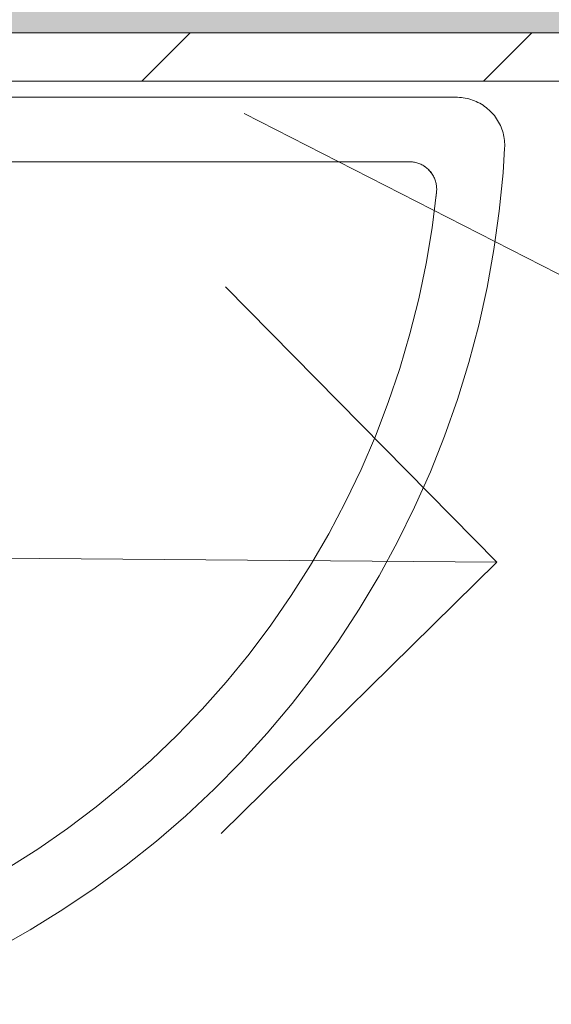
# Model space of a CAD drawing. Header units: millimetres. Extents: x 5980700 to 6194397, y -12939 to 2351883.
# Tile 359 of 587: x 6092291 to 6092456, y -2192 to -1887. Entities that reach past the tile are written whole.
import ezdxf

# ---------------------------------------------------------------- set-up
doc = ezdxf.new("R2010")
doc.units = ezdxf.units.MM
for name, color, linetype, lineweight in [('A-DETL-THIN', 151, 'Continuous', 9), ('A-FLOR-PATT', 8, 'Continuous', 18), ('A-WALL', 113, 'Continuous', 18), ('A-WALL-PATT', 111, 'Continuous', 25), ('P-SANR-FIXT', 6, 'Continuous', 9)]:
    doc.layers.add(name, color=color, linetype=linetype, lineweight=lineweight)

# ---------------------------------------------------------------- blocks, each defined once
blk = doc.blocks.new('Blks_Banh_Lavatório de Canto com Barras - Único-3074266-PLANTA DE CAIMENTO DE PISOS - 1 PAV_')
at = {"layer": 'P-SANR-FIXT', "color": 133, "lineweight": 5}
for p, q in [((201.2461179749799, -201.2461179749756), (91.92388155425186, -91.92388155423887)), ((77.78174593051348, -106.0660171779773), (176.750722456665, -205.0349937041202))]:
    blk.add_line(p, q, dxfattribs=at)
at = {"layer": 'P-SANR-FIXT', "color": 133, "lineweight": 5, "flags": 128}
for points in [[(200.6731750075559, -223.0028628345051), (201.1110359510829, -222.5927045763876), (201.5321446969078, -222.1653646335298), (201.935827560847, -221.7215266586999), (202.3214387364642, -221.2619006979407), (202.6883613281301, -220.7872220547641), (203.0360083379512, -220.298250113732), (203.3638236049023, -219.7957671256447), (203.6712826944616, -219.2805769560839), (203.9578937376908, -218.7535037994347), (204.2231982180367, -218.2153908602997), (204.4667717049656, -217.6670990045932), (204.6882245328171, -217.1095053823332), (204.8872024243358, -216.54350202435), (205.0633870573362, -215.9699944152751), (205.2164965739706, -215.3899000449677), (205.3462860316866, -214.8041469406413), (205.4525477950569, -214.2136721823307), (205.5351118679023, -213.619420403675), (205.5938461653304, -213.0223422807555), (205.6286567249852, -212.4233930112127), (205.6394878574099, -211.8235307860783), (205.6263222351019, -211.2237152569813), (205.5891809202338, -210.6249060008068), (205.528123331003, -210.0280609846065), (205.4432471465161, -209.4341350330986), (205.3346881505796, -208.8440783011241), (205.2026200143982, -208.2588347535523), (205.0472540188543, -207.6793406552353), (204.8688387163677, -207.1065230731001), (204.6676595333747, -206.5412983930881), (204.4440383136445, -205.9845708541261), (204.1983328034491, -205.4372311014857), (203.9309360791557, -204.9001547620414), (203.6422759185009, -204.3742010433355), (203.3328141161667, -203.8602113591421), (203.003045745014, -203.3590079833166), (202.6534983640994, -202.8713927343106), (202.2847311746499, -202.3981456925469), (201.8973341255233, -201.9400239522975), (201.4919269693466, -201.4977604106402), (201.2461179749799, -201.2461179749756)], [(176.750722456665, -205.0349937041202), (176.9871829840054, -205.2811069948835), (177.2136124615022, -205.5364793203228), (177.4296486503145, -205.8007021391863), (177.6349459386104, -206.0733527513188), (177.8291758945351, -206.3539949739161), (178.0120277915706, -206.6421798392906), (178.1832091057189, -206.9374463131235), (178.3424459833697, -207.239322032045), (178.4894836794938, -207.5473240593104), (178.6240869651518, -207.8609596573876), (178.7460405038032, -208.1797270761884), (178.8551491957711, -208.5031163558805), (178.9512384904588, -208.8306101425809), (179.0341546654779, -209.1616845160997), (179.1037650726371, -209.4958098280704), (179.1599583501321, -209.8324515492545), (179.2026446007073, -210.1710711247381), (179.2317555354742, -210.5111268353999), (179.2472445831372, -210.8520746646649), (179.2490869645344, -211.1933691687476), (179.2372797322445, -211.5344643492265), (179.2118417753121, -211.874814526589), (179.1728137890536, -212.2138752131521), (179.1202582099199, -212.5511039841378), (179.054259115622, -212.8859613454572), (178.9749220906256, -213.2179115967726), (178.8823740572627, -213.5464236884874), (178.7767630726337, -213.8709720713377), (178.6582580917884, -214.1910375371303), (178.5270486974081, -214.5061080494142), (178.3833447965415, -214.8156795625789), (178.2273762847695, -215.1192568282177), (178.0593926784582, -215.4163541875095), (177.8796627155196, -215.7064963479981), (177.6884739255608, -215.9892191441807), (177.486132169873, -216.2640702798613), (177.2729611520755, -216.5306100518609), (177.0493019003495, -216.7884120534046), (176.815512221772, -217.0370638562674), (176.5719661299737, -217.2761676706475), (176.3190532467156, -217.5053409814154), (176.0831086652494, -217.7033275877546)], [(177.8107235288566, -206.3262772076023), (177.6153999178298, -206.046395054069), (177.4090402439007, -205.7745476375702), (177.1919746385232, -205.5111698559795), (176.9645503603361, -205.2566830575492), (176.750722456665, -205.0349937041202)], [(178.7876365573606, -213.8394993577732), (178.8919802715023, -213.5145413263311), (178.9832456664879, -213.1856705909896), (179.0612867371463, -212.8534132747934), (179.1259786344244, -212.518300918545), (179.1772178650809, -212.1808696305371), (179.214922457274, -211.8416592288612), (179.2390320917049, -211.501212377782), (179.2495081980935, -211.160073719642), (179.2463340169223, -210.8187890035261), (179.2295146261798, -210.4779042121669), (179.1990769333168, -210.1379646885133), (179.1550696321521, -209.7995142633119), (179.0975631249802, -209.4630943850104), (179.0266494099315, -209.1292432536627)], [(176.0831086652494, -217.7033275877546), (176.3441276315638, -217.4834311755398), (176.5961442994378, -217.253272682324), (176.8387554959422, -217.0132203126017), (177.071573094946, -216.763658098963), (177.2942246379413, -216.5049852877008)], [(176.0831086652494, -217.7033275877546), (167.2364498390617, -224.5706344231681), (158.1222483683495, -231.0786761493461), (148.7550850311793, -237.217041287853), (139.1499452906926, -242.9759097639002), (129.3221953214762, -248.3460686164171), (119.2875574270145, -253.3189267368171), (109.0620848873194, -257.8865286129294), (98.66213627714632, -262.041567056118), (88.10434929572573, -265.7773948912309), (77.40561415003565, -269.0880355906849), (66.58304653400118, -271.9681928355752), (55.65396024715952, -274.4132589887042), (44.63583949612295, -276.4193224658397), (33.54631092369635, -277.9831739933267), (22.40311540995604, -279.102311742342), (11.22407969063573, -279.7749453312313), (0.02708783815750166, -279.9999986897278), (-11.16994734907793, -279.7771117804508), (-22.34911300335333, -279.1066411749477), (-33.49252484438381, -277.9896594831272), (-44.58235579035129, -276.427953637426), (-55.6008644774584, -274.4240220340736), (-66.53042364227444, -271.9810705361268)], [(174.541630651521, -218.9014524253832), (176.0115221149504, -217.7612088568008), (176.0831086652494, -217.7033275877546)], [(-86.5736687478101, -287.2368358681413), (-75.01800922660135, -290.4691004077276), (-63.34233689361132, -293.2366763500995), (-51.56533033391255, -295.5351361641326), (-39.70583024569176, -297.3608028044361), (-27.7828092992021, -298.7107555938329), (-15.81534178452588, -299.5828348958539), (-3.822573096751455, -299.9756455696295), (8.176310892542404, -299.8885592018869), (20.16211452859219, -299.3217151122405), (32.11566308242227, -298.2760201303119), (44.01783342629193, -296.7531471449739), (55.84958462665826, -294.7555324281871), (67.59198840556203, -292.2863717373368), (79.22625942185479, -289.3496152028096), (90.7337853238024, -285.9499610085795), (102.0961565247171, -282.0928478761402), (113.2951956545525, -277.784446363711), (124.3129866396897, -273.031648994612), (135.1319033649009, -267.8420592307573), (145.7346378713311, -262.2239793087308), (156.1042280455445, -256.1863969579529), (166.2240847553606, -249.7389710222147), (176.0780183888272, -242.8920160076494), (185.6502647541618, -235.6564855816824), (194.9255102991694, -228.0439550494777), (200.6731750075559, -223.0028628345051)]]:
    blk.add_lwpolyline(points, dxfattribs=at)
blk = doc.blocks.new('BE-PMSa-MOD-ARQ-CONEXAODOFUTURO-EX-000-R_rvt-2-PLANTA DE CAIMENTO DE PISOS - 1 PAV_')
at = {"layer": 'A-FLOR-PATT', "lineweight": 5}
h = blk.add_hatch(dxfattribs=at)
h.set_pattern_fill('FP_143', color=71, style=0, pattern_type=2)
h.set_pattern_definition([(0, (976.385, -2803.341), (0, 450), []), (90, (976.385, -2803.341), (-450, 2.755455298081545e-14), [])])
h.paths.add_polyline_path([(-122.4555485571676, -1922.841005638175), (-119.9511972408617, -1916.078685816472), (-119.074944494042, -1916.232587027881), (-121.9260761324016, -1921.805990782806)])
h.paths.add_polyline_path([(169.9686422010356, -1919.844140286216), (170.0109212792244, -1916.085458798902), (171.9524321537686, -1917.255149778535), (171.8060408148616, -1919.338665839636), (171.132760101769, -1919.52388759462)])
h.paths.add_polyline_path([(-115.3143315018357, -2201.855725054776), (-115.3143315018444, -2205.585247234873), (-116.9901982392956, -2205.303342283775), (-116.5820929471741, -2202.277421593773)])
h.paths.add_polyline_path([(141.3851269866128, -3730.841005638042), (1876.385126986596, -3730.841005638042), (1876.385126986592, -1998.841794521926), (1828.38333741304, -1998.841794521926), (1828.38333741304, -1920.841005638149), (1776.385126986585, -1920.841005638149), (1776.385126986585, -1905.84100563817), (1756.385126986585, -1905.84100563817), (1756.385126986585, -1903.341005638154), (896.3851269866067, -1903.341005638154), (896.3851269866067, -1905.841005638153), (876.3851269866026, -1905.841005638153), (876.3440873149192, -1920.841005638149), (806.3851269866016, -1920.841005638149), (806.3851269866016, -1905.841005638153), (-123.6148730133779, -1905.841005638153), (-122.4555485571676, -1922.841005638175), (-121.9185837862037, -1922.841005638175), (-116.498045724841, -1912.415306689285), (-105.2636972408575, -1910.84100563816), (161.9662921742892, -1911.51087861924), (161.9662921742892, -1915.841005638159), (166.4401801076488, -1916.897609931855), (169.9686422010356, -1919.844140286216), (171.8060408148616, -1924.057933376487), (171.9524321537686, -1926.367321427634), (176.7753674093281, -1926.621512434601), (173.2447337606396, -1957.232602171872), (166.9593086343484, -1987.956459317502), (156.0868539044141, -2020.586718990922), (146.4815877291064, -2042.638362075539), (138.4961372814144, -2057.121622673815), (120.4661618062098, -2086.11015018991), (97.41502940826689, -2114.110825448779), (85.9578032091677, -2126.040719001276), (47.30147087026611, -2158.066286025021), (10.36002421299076, -2179.295976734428), (-8.154664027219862, -2187.773417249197), (-39.54952745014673, -2198.494072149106), (-61.66938411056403, -2204.19553800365), (-106.8852804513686, -2209.74107354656), (-107.6386972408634, -2205.398772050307), (-111.635679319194, -2204.61246298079), (-115.3143315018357, -2201.855725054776), (-117.3709620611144, -2197.744477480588), (-117.6386972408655, -2195.445995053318), (-122.6386972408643, -2195.445995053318), (-123.6148730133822, -3358.341005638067), (141.3851269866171, -3358.341005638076), (141.3851269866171, -3661.648389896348)])
h.paths.add_polyline_path([(1302.110458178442, -3720.199074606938), (1053.725195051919, -3719.540997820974), (1048.241718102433, -3717.270227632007), (1046.172357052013, -3712.790236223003), (1045.313960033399, -3710.199315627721), (1046.436367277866, -3583.925635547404), (1048.894447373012, -3579.84807591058), (1050.551995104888, -3577.50474081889), (1051.04057254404, -3576.32515022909), (1052.837909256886, -3574.52777019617), (1056.628456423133, -3572.145966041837), (1059.844544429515, -3571.47873038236), (1060.85397303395, -3570.667369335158), (1076.226421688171, -3569.678910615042), (1056.428800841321, -3516.439177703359), (1044.867465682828, -3472.73436356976), (1036.11651227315, -3423.104908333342), (1032.119930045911, -3368.021308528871), (1032.339914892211, -3327.704252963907), (1038.530040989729, -3268.615758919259), (1043.998340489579, -3238.797348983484), (1056.066562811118, -3192.606873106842), (1071.720450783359, -3157.063492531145), (1082.206676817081, -3140.692369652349), (1089.945959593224, -3130.542096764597), (1104.948473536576, -3114.721891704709), (1122.693262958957, -3100.179389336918), (1142.293316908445, -3087.811936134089), (1162.297337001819, -3078.173767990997), (1185.556694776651, -3070.820607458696), (1210.700894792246, -3066.609142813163), (1234.89883378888, -3065.838842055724), (1251.755414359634, -3066.905734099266), (1280.353326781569, -3073.201747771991), (1301.576869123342, -3080.949696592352), (1322.831647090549, -3091.946699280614), (1340.351340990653, -3103.809814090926), (1360.294984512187, -3122.191259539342), (1375.719287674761, -3140.908276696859), (1386.04980318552, -3157.0634925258), (1391.638824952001, -3167.775454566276), (1403.147014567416, -3197.401616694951), (1414.519626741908, -3241.963985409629), (1422.472076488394, -3292.031159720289), (1425.308464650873, -3326.766487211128), (1425.553241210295, -3377.369869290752), (1420.445588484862, -3430.668592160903), (1412.575980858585, -3474.203227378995), (1396.369931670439, -3531.261352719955), (1386.526816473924, -3557.896402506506), (1382.327829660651, -3570.166125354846), (1396.384457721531, -3570.847659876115), (1400.208316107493, -3572.772683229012), (1401.416284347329, -3573.826209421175), (1408.281429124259, -3581.403278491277), (1410.523500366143, -3585.023538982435), (1410.868582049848, -3589.345329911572), (1411.209187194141, -3590.167623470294), (1410.336471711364, -3712.858528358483), (1408.277747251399, -3717.271316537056), (1406.202866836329, -3718.859865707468), (1401.206083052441, -3720.199074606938), (1375.719287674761, -3720.199074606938)])
h.paths.add_polyline_path([(1079.15411982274, -3570.166125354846), (1068.284670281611, -3546.30065803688), (1077.104877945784, -3568.241702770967), (1078.736103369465, -3570.166125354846)])
h.paths.add_polyline_path([(1379.04726552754, -3570.166125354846), (1379.807991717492, -3570.166125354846), (1389.29782117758, -3546.788085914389), (1384.292888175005, -3557.896402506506), (1379.596512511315, -3568.881414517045)])
h.paths.add_polyline_path([(1395.687982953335, -3528.74037481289), (1403.983959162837, -3502.160082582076), (1398.625431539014, -3518.392119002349), (1395.840716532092, -3528.202313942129)])
h.paths.add_polyline_path([(1058.806070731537, -3519.43450452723), (1042.676136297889, -3454.663551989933), (1048.517228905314, -3481.944693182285), (1058.36594183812, -3518.187002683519)])
h.paths.add_polyline_path([(1412.575965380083, -3469.246171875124), (1421.592565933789, -3410.119722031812), (1419.279146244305, -3424.640499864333), (1414.273315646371, -3457.951469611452)])
h.paths.add_polyline_path([(1423.08523834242, -3392.693439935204), (1424.411979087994, -3365.746143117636), (1423.420495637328, -3377.271378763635), (1423.197319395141, -3387.53763608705)])
h.paths.add_polyline_path([(1033.350652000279, -3351.476944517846), (1035.313675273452, -3307.538711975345), (1033.351225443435, -3342.271131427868)])
h.paths.add_polyline_path([(1424.429352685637, -3330.863275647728), (1418.753483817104, -3274.322920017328), (1419.52375004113, -3284.620560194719), (1424.417798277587, -3330.754217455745)])
h.paths.add_polyline_path([(1039.881797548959, -3269.245004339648), (1048.299353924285, -3226.481814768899), (1043.046820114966, -3250.765289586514), (1041.179940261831, -3261.665498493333)])
h.paths.add_polyline_path([(1415.300335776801, -3254.133801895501), (1409.720613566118, -3227.452243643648), (1413.535838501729, -3246.702133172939), (1414.501890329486, -3250.770927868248)])
h.paths.add_polyline_path([(-112.6386972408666, -2340.841005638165), (-122.6386972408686, -2340.841005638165), (-122.6386972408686, -2280.841005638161), (-112.6386972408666, -2280.841005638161), (-110.7350294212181, -2283.160398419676), (-110.6882141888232, -2283.705750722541), (-109.2852567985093, -2286.83472830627), (-108.8132883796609, -2287.247661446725), (-108.8132883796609, -2291.974858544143), (-108.170445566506, -2297.373898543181), (-108.8132885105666, -2329.707153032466), (-109.3190173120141, -2331.290767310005), (-109.5872655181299, -2335.111515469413), (-110.6222442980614, -2337.207774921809), (-110.7260412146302, -2338.416910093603), (-109.4416491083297, -2339.024390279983)])
h.paths.add_polyline_path([(-106.6416697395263, -2331.689160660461), (-106.6416697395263, -2289.992850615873), (-96.45730225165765, -2294.991005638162), (-22.84847275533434, -2295.929221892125), (-18.88887932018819, -2297.081200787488), (-16.94420813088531, -2298.729812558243), (-15.0101558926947, -2298.756989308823), (-9.768413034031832, -2308.049229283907), (-8.755688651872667, -2310.841005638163), (-13.42587372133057, -2322.057930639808), (-16.30619623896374, -2323.018728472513), (-19.04889127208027, -2325.311096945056), (-23.28708943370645, -2326.009569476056), (-23.86406500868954, -2326.459834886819), (-50.83206899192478, -2326.663337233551), (-98.1030081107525, -2327.707517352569), (-102.3723389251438, -2329.698339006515)])
h.paths.add_polyline_path([(-112.0637405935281, -2208.262642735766), (-114.9134754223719, -2207.1527316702), (-113.6355625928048, -2205.483559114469), (-111.1867577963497, -2205.285743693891), (-109.9419113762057, -2207.1527316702), (-111.6356793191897, -2208.038727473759)])
h.paths.add_polyline_path([(-119.2574021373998, -2203.490623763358), (-120.1060250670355, -2200.323943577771), (-118.932792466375, -2198.52541047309), (-116.5820929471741, -2199.919882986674), (-118.932792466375, -2203.319708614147), (-119.2079863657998, -2203.464605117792)])
h.paths.add_polyline_path([(-92.7215701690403, -2194.2664200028), (-93.92807029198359, -2193.409373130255), (-94.63869724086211, -2194.238532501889), (-92.85741441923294, -2194.264443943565)])
h.paths.add_polyline_path([(-93.17611388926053, -2189.960216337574), (-92.43915777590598, -2189.294044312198), (-93.27504682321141, -2189.022956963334), (-93.86886025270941, -2188.189026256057), (-100.2955514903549, -2186.653574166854), (-100.5387347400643, -2186.434709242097), (-102.6386972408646, -2180.841005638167), (-103.1338529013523, -2181.284356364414), (-99.4288706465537, -2188.228169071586), (-93.228547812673, -2189.945691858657)])
h.paths.add_polyline_path([(-93.66632155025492, -2185.316143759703), (-94.63869724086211, -2180.841005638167), (-94.40989506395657, -2181.338243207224), (-93.86886025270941, -2184.232621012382)])
h.paths.add_polyline_path([(-107.2536086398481, -2184.042427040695), (-107.2536086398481, -2180.841005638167), (-107.6386972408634, -2180.841005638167)])
h.paths.add_polyline_path([(-108.6260672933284, -2046.569364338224), (-110.3969110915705, -2046.409473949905), (-109.0057587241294, -2046.609653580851)])
h.paths.add_polyline_path([(-113.1484414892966, -2049.037026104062), (-112.2972605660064, -2047.363666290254), (-114.5020561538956, -2048.858991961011)])
h.paths.add_polyline_path([(-116.374038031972, -2045.716780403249), (-111.3135672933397, -2043.881864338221), (-112.2972605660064, -2042.898171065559), (-117.6386972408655, -2041.779141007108), (-116.8035857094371, -2044.798520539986), (-116.4353689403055, -2045.585671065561)])
h.paths.add_polyline_path([(-27.17928178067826, -2034.584692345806), (-32.85320912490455, -2021.83969718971), (-31.59296076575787, -2027.460262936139), (-29.02640959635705, -2032.177468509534)])
h.paths.add_polyline_path([(-14.43428662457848, -2040.258619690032), (-15.1082139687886, -2039.584692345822), (-25.6235627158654, -2035.778437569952), (-22.84847275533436, -2037.841215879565), (-18.21352705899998, -2039.761073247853)])
h.paths.add_polyline_path([(277.3613027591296, -2024.724014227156), (268.1750000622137, -2020.33929619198), (264.9896718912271, -2018.283963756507), (264.9896718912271, -2016.050593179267), (262.9475128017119, -2013.90310890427), (261.9581064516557, -2003.998252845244), (261.5174774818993, -1990.551786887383), (261.5506810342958, -1965.32737391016), (260.4947910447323, -1935.376694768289), (256.5131477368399, -1926.838033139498), (298.2094577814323, -1926.838033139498), (293.2113027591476, -1940.139028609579), (292.0852097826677, -2010.762402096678), (291.6403559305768, -2011.867448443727), (291.6039597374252, -2014.70292449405), (283.121530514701, -2023.187338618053), (280.1530791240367, -2023.71128984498)])
h.paths.add_polyline_path([(6.778916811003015, -2019.045416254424), (6.281370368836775, -2015.266175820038), (2.952117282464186, -2008.707644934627), (2.820718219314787, -2010.442556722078), (6.281370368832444, -2018.547869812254)])
h.paths.add_polyline_path([(1.104989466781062, -2006.300421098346), (-3.037146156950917, -2003.12204864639), (-11.64000568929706, -2000.62649375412), (-10.96607834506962, -2001.300421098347), (-1.302234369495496, -2005.303316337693)])
h.paths.add_polyline_path([(152.064064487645, -1958.520597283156), (155.7489460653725, -1937.715336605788), (153.4801952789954, -1932.598323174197), (147.3245716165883, -1931.113599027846), (147.8546747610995, -1932.010657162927), (154.0723683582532, -1934.207372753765), (154.4355711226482, -1936.166591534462), (154.7445021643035, -1945.463157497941), (152.9386495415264, -1954.260158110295)])
h.paths.add_polyline_path([(160.7826668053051, -1940.796479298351), (159.7046148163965, -1940.139028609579), (160.0977691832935, -1940.724090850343), (160.7360540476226, -1940.791552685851)])
h.paths.add_polyline_path([(151.8325184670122, -1939.850516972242), (147.664206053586, -1938.841005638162), (147.8546747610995, -1939.43008927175), (149.913758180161, -1939.647718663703)])
h.paths.add_polyline_path([(147.3245716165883, -1927.135100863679), (147.8546747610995, -1925.904775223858), (147.3245716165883, -1926.953610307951)])
h.paths.add_polyline_path([(276.9012402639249, -1925.387900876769), (257.8711854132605, -1924.467148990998), (256.9115408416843, -1924.160685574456), (253.0907929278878, -1923.892437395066), (251.5431327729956, -1922.904552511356), (249.7853984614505, -1922.753661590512), (249.263759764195, -1924.18912585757), (247.3613027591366, -1920.841005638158), (247.3613027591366, -1910.84100563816), (307.3613027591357, -1910.84100563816), (307.3613027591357, -1920.841005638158), (305.0462768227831, -1922.753661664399), (304.1433008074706, -1922.821813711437), (301.3971176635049, -1924.160685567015), (300.9546469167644, -1924.666414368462), (296.2274501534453, -1924.666414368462), (290.9378208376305, -1925.308858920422), (277.3613027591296, -1925.381602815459)])
h.paths.add_polyline_path([(13.21916713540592, -1924.983141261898), (15.55732322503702, -1920.331261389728), (14.76601784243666, -1917.105664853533), (13.08966145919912, -1924.853635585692)])
h.paths.add_polyline_path([(173.6730286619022, -1923.537791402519), (171.1327601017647, -1921.844023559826), (173.6730286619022, -1918.566227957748), (174.2004436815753, -1919.20802138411), (174.7829397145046, -1921.415962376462)])
h.paths.add_polyline_path([(-118.6548496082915, -1922.841005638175), (-117.2636972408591, -1922.841005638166), (-118.0341432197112, -1922.220299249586), (-118.4563489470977, -1922.642504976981)])
h.paths.add_polyline_path([(10.40216145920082, -1922.166135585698), (11.3188176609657, -1916.676117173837), (7.361302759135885, -1915.841005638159), (7.729811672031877, -1917.105664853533), (9.418468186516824, -1921.182442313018)])
h.paths.add_polyline_path([(166.4401801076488, -1916.897609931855), (164.882458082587, -1914.27171637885), (167.2653377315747, -1913.34100563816), (169.8400061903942, -1914.546910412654), (168.3760221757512, -1916.173069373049)])
h.paths.add_polyline_path([(-112.2407659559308, -1916.426921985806), (-110.6386972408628, -1916.216005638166), (-111.3483209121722, -1915.534476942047), (-112.0451599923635, -1916.232587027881)])
at = {"layer": 'A-WALL', "lineweight": 5}
h = blk.add_hatch(color=9, dxfattribs=at)
h.paths.add_polyline_path([(1828.38333741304, -1890.841005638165), (1838.383337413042, -1890.841005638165), (1838.383337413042, -1880.841005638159), (1786.385126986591, -1880.841005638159), (1786.385126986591, -1890.841005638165), (1823.606355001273, -1890.841005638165)])
h.paths.add_polyline_path([(1863.383337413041, -1890.841005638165), (1863.383337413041, -1880.841005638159), (1853.383337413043, -1880.841005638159), (1853.383337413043, -1890.841005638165)])
h.paths.add_polyline_path([(1906.385126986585, -1890.841005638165), (1906.385126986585, -1880.841005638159), (1874.083337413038, -1880.841005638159), (1874.083337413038, -1890.841005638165), (1886.385126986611, -1890.841005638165)])
h.paths.add_polyline_path([(50.76035674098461, -1890.841005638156), (866.3851269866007, -1890.841005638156), (866.3851269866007, -1880.841005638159), (-153.6148730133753, -1880.841005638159), (-153.6148730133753, -1890.841005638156), (-22.84847275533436, -1890.841005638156)])
at = {"layer": 'A-WALL-PATT', "lineweight": 5}
h = blk.add_hatch(dxfattribs=at)
h.set_pattern_fill('FP_14', color=252, style=0, pattern_type=2)
h.set_pattern_definition([(45, (0, 0), (-53.03300858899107, 53.03300858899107), [])])
h.paths.add_polyline_path([(1838.383337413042, -1905.84100563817), (1838.383337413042, -1890.841005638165), (1786.385126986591, -1890.841005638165), (1786.385126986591, -1905.84100563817), (1828.38333741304, -1905.84100563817)])
h.paths.add_polyline_path([(1874.083337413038, -1905.841005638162), (1886.385126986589, -1905.841005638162), (1886.385126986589, -1890.841005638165), (1874.083337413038, -1890.841005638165), (1874.083337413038, -1903.341005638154)])
h.paths.add_polyline_path([(1863.383337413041, -1905.841005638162), (1863.383337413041, -1890.841005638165), (1853.383337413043, -1890.841005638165), (1853.383337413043, -1905.841005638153)])
h.paths.add_polyline_path([(124.3691862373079, -1905.841005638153), (866.3851269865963, -1905.841005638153), (866.3851269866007, -1890.841005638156), (-133.6148730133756, -1890.841005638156), (-133.2605801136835, -1905.841005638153), (50.76035674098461, -1905.841005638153)])
at = {"layer": 'A-WALL', "color": 90, "lineweight": 5}
blk.add_line((-133.6148730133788, -1890.841005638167), (866.3851269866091, -1890.84100563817), dxfattribs=at)
at = {"layer": 'A-WALL', "color": 130, "lineweight": 9}
blk.add_line((-123.6148730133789, -1905.841005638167), (806.3851269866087, -1905.84100563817), dxfattribs=at)
at = {"layer": 'P-SANR-FIXT', "color": 250, "lineweight": 5, "rotation": 45.00000000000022}
blk.add_blockref('Blks_Banh_Lavatório de Canto com Barras - Único-3074266-PLANTA DE CAIMENTO DE PISOS - 1 PAV_', (-122.6386972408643, -1910.841005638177), dxfattribs=at)

msp = doc.modelspace()

# ---------------------------------------------------------------- linework, layer by layer
at = {"layer": 'A-DETL-THIN'}
for p, q in [((6092526.668567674, -2000.591032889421), (6092361.103107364, -1915.841032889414)), ((6092439.498541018, -2055.158945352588), (6092355.312260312, -1969.644793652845)), ((6092239.504663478, -2053.594034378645), (6092439.498541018, -2055.158945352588)), ((6092439.498541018, -2055.158945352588), (6092353.984389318, -2139.345226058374))]:
    msp.add_line(p, q, dxfattribs=at)

# ---------------------------------------------------------------- block references
at = {"color": 50, "lineweight": 5}
msp.add_blockref('BE-PMSa-MOD-ARQ-CONEXAODOFUTURO-EX-000-R_rvt-2-PLANTA DE CAIMENTO DE PISOS - 1 PAV_', (6092264.959189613, 0), dxfattribs=at)

doc.saveas('drawing.dxf')
